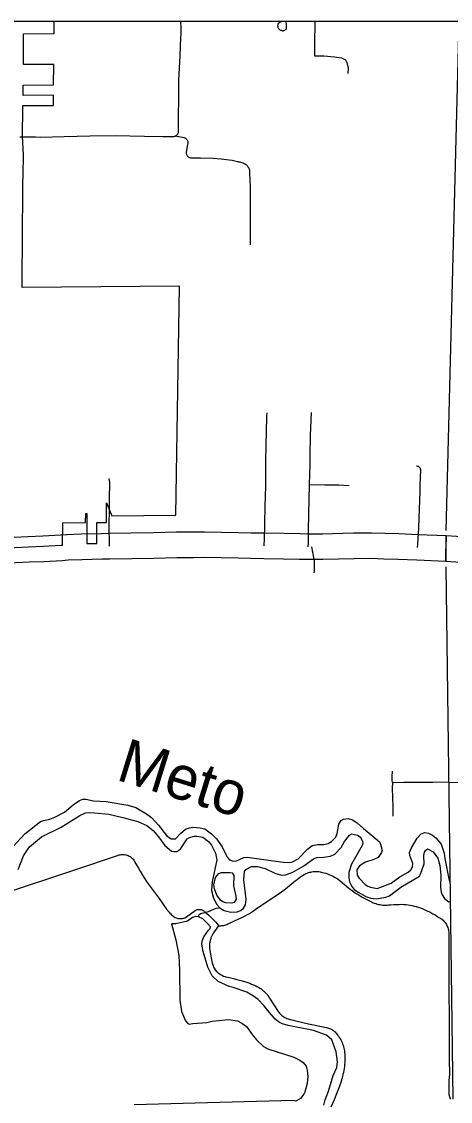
# Model space of a CAD drawing. Extents: x 1127717 to 1741049, y 2026793 to 2244711.
# Drawn here: x 1285080 to 1289221, y 2101518 to 2111942 of the extents above; entities that cross this region are included whole.
import ezdxf

# ---------------------------------------------------------------- set-up
doc = ezdxf.new("R2010")
doc.units = 0
for name, color, linetype in [('1', 7, 'Continuous'), ('10', 7, 'Continuous'), ('2', 7, 'Continuous'), ('31', 7, 'Continuous'), ('32', 7, 'Continuous'), ('33', 7, 'Continuous'), ('35', 7, 'Continuous'), ('45', 7, 'Continuous'), ('6', 7, 'Continuous')]:
    doc.layers.add(name, color=color, linetype=linetype)

msp = doc.modelspace()

# ---------------------------------------------------------------- linework, layer by layer
at = {"layer": '1'}
msp.add_lwpolyline([(1349634, 2111942), (1278363, 2111942), (1278363, 2066677), (1349634, 2066677)], close=True, dxfattribs=at)
at = {"layer": '10'}
for p, q in [((1287849, 2106997), (1287883, 2106998)), ((1288907, 2106991), (1289179, 2106981)), ((1289178, 2106731), (1289179, 2106981)), ((1287884, 2106748), (1287842, 2106748))]:
    msp.add_line(p, q, dxfattribs=at)
for points in [[(1284817, 2106960), (1284896, 2106960), (1285009, 2106966), (1285142, 2106972), (1285284, 2106978), (1285455, 2106987), (1285516, 2106992), (1285657, 2106996), (1285852, 2107001), (1285924, 2107002)], [(1285924, 2107002), (1286139, 2107007), (1286354, 2107010)], [(1286354, 2107010), (1286575, 2107015), (1286739, 2107017), (1286846, 2107018), (1287012, 2107014), (1287176, 2107011), (1287294, 2107008), (1287421, 2107007)], [(1287421, 2107007), (1287616, 2107002), (1287770, 2106999), (1287849, 2106997)], [(1287883, 2106998), (1287985, 2106998), (1288285, 2107006), (1288459, 2107008), (1288586, 2107004), (1288722, 2107000), (1288907, 2106991)], [(1289179, 2106981), (1289176, 2106856), (1289178, 2106731), (1288895, 2106742)], [(1289179, 2106981), (1289979, 2106928), (1290461, 2106877), (1290836, 2106777), (1291337, 2106654)], [(1285930, 2106752), (1285858, 2106751), (1285664, 2106746), (1285530, 2106742), (1285472, 2106737), (1285295, 2106728), (1285152, 2106722), (1285022, 2106717), (1284902, 2106710), (1284831, 2106711)], [(1286358, 2106760), (1286144, 2106757), (1285930, 2106752)], [(1287419, 2106757), (1287290, 2106758), (1287171, 2106761), (1287007, 2106764), (1286844, 2106768), (1286742, 2106767), (1286579, 2106765), (1286358, 2106760)], [(1287842, 2106748), (1287764, 2106750), (1287610, 2106752), (1287419, 2106757)], [(1288895, 2106742), (1288712, 2106750), (1288578, 2106754), (1288456, 2106758), (1288290, 2106756), (1287989, 2106748), (1287884, 2106748)], [(1291279, 2106411), (1290774, 2106535), (1290415, 2106631), (1289960, 2106679), (1289178, 2106731)]]:
    msp.add_lwpolyline(points, dxfattribs=at)
at = {"layer": '2'}
for points in [[(1289181, 2107030), (1289306, 2111942)], [(1289249, 2101538), (1289179, 2106677)]]:
    msp.add_lwpolyline(points, dxfattribs=at)
at = {"layer": '31'}
for points in [[(1286614, 2111942), (1286614, 2111942), (1286616, 2111923), (1286618, 2111904), (1286618, 2111886), (1286619, 2111867), (1286619, 2111848), (1286618, 2111830), (1286617, 2111811), (1286615, 2111792), (1286607, 2111609), (1286594, 2111380), (1286595, 2111212), (1286592, 2111014), (1286593, 2110884), (1286593, 2110878), (1286593, 2110873), (1286591, 2110867), (1286589, 2110862), (1286587, 2110857), (1286584, 2110852), (1286580, 2110848), (1286576, 2110844), (1286571, 2110841), (1286566, 2110838)], [(1287597, 2111942), (1287593, 2111942), (1287585, 2111939), (1287578, 2111936), (1287571, 2111932), (1287564, 2111928), (1287558, 2111923), (1287556, 2111918), (1287554, 2111913), (1287553, 2111908), (1287552, 2111902), (1287553, 2111897), (1287553, 2111892), (1287555, 2111886), (1287557, 2111881), (1287560, 2111877), (1287563, 2111872), (1287567, 2111868), (1287571, 2111865), (1287575, 2111862), (1287580, 2111860), (1287585, 2111858), (1287591, 2111857), (1287596, 2111855), (1287601, 2111854), (1287607, 2111854), (1287612, 2111855), (1287617, 2111857), (1287622, 2111859), (1287626, 2111862), (1287630, 2111865), (1287634, 2111869), (1287637, 2111874), (1287638, 2111885), (1287638, 2111897), (1287638, 2111908), (1287637, 2111920), (1287635, 2111931), (1287632, 2111942)], [(1287911, 2111942), (1287911, 2111910), (1287909, 2111753), (1287909, 2111613)], [(1285089, 2110831), (1285113, 2110831), (1285163, 2110830), (1285213, 2110829), (1285262, 2110827), (1285490, 2110832), (1285742, 2110838), (1285987, 2110844), (1286267, 2110835), (1286445, 2110834), (1286551, 2110834), (1286552, 2110834), (1286554, 2110834), (1286556, 2110835), (1286557, 2110835), (1286559, 2110835), (1286560, 2110835), (1286562, 2110836), (1286563, 2110837), (1286565, 2110837), (1286566, 2110838)], [(1286566, 2110838), (1286647, 2110822), (1286653, 2110821), (1286658, 2110819), (1286663, 2110816), (1286668, 2110812), (1286672, 2110808), (1286676, 2110803), (1286679, 2110798), (1286682, 2110793), (1286684, 2110787), (1286685, 2110782), (1286685, 2110776), (1286685, 2110770), (1286684, 2110764), (1286682, 2110758), (1286669, 2110679), (1286669, 2110674), (1286670, 2110668), (1286671, 2110663), (1286673, 2110658), (1286675, 2110653), (1286678, 2110648), (1286682, 2110644), (1286686, 2110640), (1286690, 2110637), (1286695, 2110634), (1286700, 2110631), (1286705, 2110629), (1286710, 2110628), (1286716, 2110627), (1286807, 2110628), (1286929, 2110624), (1287006, 2110619), (1287033, 2110615), (1287060, 2110612), (1287086, 2110607), (1287112, 2110603), (1287139, 2110597), (1287165, 2110592), (1287176, 2110590), (1287187, 2110588), (1287197, 2110585), (1287208, 2110582), (1287218, 2110578), (1287228, 2110573), (1287237, 2110568), (1287247, 2110562), (1287252, 2110558), (1287257, 2110553), (1287262, 2110547), (1287266, 2110541), (1287270, 2110535), (1287272, 2110531), (1287273, 2110528), (1287276, 2110522), (1287278, 2110515), (1287280, 2110508), (1287281, 2110500), (1287281, 2110493), (1287281, 2110486), (1287286, 2110344), (1287287, 2110292), (1287287, 2110143), (1287287, 2109788)], [(1287447, 2108165), (1287446, 2108134), (1287441, 2107976), (1287438, 2107868), (1287436, 2107676), (1287435, 2107457), (1287430, 2107264), (1287427, 2107097), (1287421, 2106937), (1287419, 2106896), (1287420, 2106882)], [(1287875, 2108167), (1287867, 2107947), (1287862, 2107752), (1287863, 2107665), (1287858, 2107474)], [(1288893, 2107652), (1288898, 2107652), (1288903, 2107651), (1288908, 2107650), (1288912, 2107648), (1288917, 2107645), (1288920, 2107642), (1288924, 2107639), (1288926, 2107634), (1288928, 2107630), (1288930, 2107625), (1288931, 2107620), (1288931, 2107616), (1288924, 2107464), (1288924, 2107404), (1288919, 2107240), (1288912, 2107056), (1288904, 2106898), (1288901, 2106866)], [(1287858, 2107474), (1287852, 2107187), (1287848, 2107027), (1287848, 2106913), (1287845, 2106873)], [(1287858, 2107474), (1288008, 2107470), (1288144, 2107469), (1288242, 2107465)], [(1285925, 2107232), (1285924, 2107083), (1285927, 2106877)], [(1288662, 2104596), (1288660, 2104615), (1288659, 2104633), (1288659, 2104652), (1288660, 2104670), (1288661, 2104689), (1288662, 2104707)], [(1288662, 2104596), (1288660, 2104541), (1288665, 2104362), (1288665, 2104271)], [(1288662, 2104596), (1288771, 2104600), (1288901, 2104601), (1289052, 2104601), (1289207, 2104603)], [(1289491, 2104593), (1289380, 2104594), (1289207, 2104598)]]:
    msp.add_lwpolyline(points, dxfattribs=at)
at = {"layer": '32'}
for points in [[(1287909, 2111613), (1287999, 2111613), (1288103, 2111603), (1288170, 2111593), (1288207, 2111573), (1288221, 2111546), (1288234, 2111492), (1288231, 2111441)], [(1287906, 2106620), (1287907, 2106637), (1287908, 2106687), (1287908, 2106733), (1287901, 2106768), (1287883, 2106873)]]:
    msp.add_lwpolyline(points, dxfattribs=at)
at = {"layer": '33'}
for points in [[(1285064, 2110831), (1285089, 2110831)], [(1285922, 2107531), (1285924, 2107524), (1285926, 2107517), (1285926, 2107517), (1285927, 2107510), (1285928, 2107502), (1285929, 2107495), (1285929, 2107487), (1285929, 2107454), (1285926, 2107373), (1285925, 2107232)]]:
    msp.add_lwpolyline(points, dxfattribs=at)
at = {"layer": '35'}
for points in [[(1285000, 2103979), (1285110, 2104101), (1285262, 2104220), (1285292, 2104231), (1285352, 2104242), (1285400, 2104261), (1285495, 2104310), (1285578, 2104380), (1285639, 2104423), (1285671, 2104434), (1285701, 2104434), (1285774, 2104419), (1285898, 2104413), (1286107, 2104379), (1286184, 2104354), (1286285, 2104295), (1286333, 2104258), (1286403, 2104185), (1286479, 2104084), (1286517, 2104057)], [(1285046, 2103755), (1285100, 2103889), (1285158, 2103976), (1285273, 2104072), (1285462, 2104165), (1285642, 2104279), (1285698, 2104302), (1285736, 2104306), (1285784, 2104305), (1285922, 2104291), (1286057, 2104260), (1286204, 2104220), (1286289, 2104181), (1286350, 2104134), (1286403, 2104071)], [(1286517, 2104057), (1286525, 2104053), (1286565, 2104051), (1286614, 2104104), (1286662, 2104145), (1286702, 2104160), (1286734, 2104165), (1286806, 2104160), (1286848, 2104148), (1286913, 2104101), (1286962, 2104052), (1287017, 2103975), (1287065, 2103877), (1287089, 2103849), (1287126, 2103836), (1287156, 2103841), (1287227, 2103872), (1287257, 2103874), (1287605, 2103826), (1287669, 2103823), (1287697, 2103829), (1287750, 2103860), (1287841, 2103954), (1287886, 2103989), (1287936, 2103998), (1288000, 2103997), (1288042, 2104008), (1288072, 2104026), (1288113, 2104069), (1288127, 2104105), (1288145, 2104194), (1288165, 2104230), (1288189, 2104243), (1288233, 2104250), (1288275, 2104236), (1288321, 2104207), (1288382, 2104152), (1288472, 2104079), (1288535, 2104022), (1288545, 2104002), (1288562, 2103940), (1288555, 2103920), (1288523, 2103873), (1288482, 2103853), (1288400, 2103827), (1288342, 2103792), (1288317, 2103752), (1288322, 2103701), (1288340, 2103672), (1288398, 2103612), (1288422, 2103597), (1288448, 2103587), (1288512, 2103572), (1288550, 2103585)], [(1286403, 2104071), (1286462, 2103987), (1286529, 2103934), (1286551, 2103929), (1286579, 2103931), (1286595, 2103940), (1286617, 2103960), (1286679, 2104051), (1286703, 2104064), (1286751, 2104079), (1286771, 2104079), (1286829, 2104068), (1286884, 2104027), (1286913, 2103993), (1286954, 2103913), (1286965, 2103849), (1286919, 2103636), (1286914, 2103554), (1286933, 2103480), (1286967, 2103418), (1286995, 2103386), (1287036, 2103361), (1287100, 2103346), (1287162, 2103347), (1287196, 2103362), (1287224, 2103382), (1287241, 2103415), (1287248, 2103467), (1287225, 2103657), (1287232, 2103737), (1287247, 2103758), (1287301, 2103787), (1287357, 2103786), (1287433, 2103765), (1287526, 2103720), (1287589, 2103703), (1287627, 2103704), (1287694, 2103729), (1287804, 2103791), (1287899, 2103861), (1287930, 2103873), (1287999, 2103875), (1288064, 2103886), (1288104, 2103904), (1288165, 2103970), (1288198, 2104026), (1288247, 2104089), (1288265, 2104100), (1288325, 2104087), (1288348, 2104071), (1288373, 2104029), (1288375, 2104011), (1288369, 2103989), (1288330, 2103920)], [(1288550, 2103585), (1288650, 2103623), (1288733, 2103686), (1288812, 2103732), (1288838, 2103754), (1288855, 2103783), (1288857, 2103813), (1288830, 2103892), (1288827, 2103922), (1288844, 2103967), (1288899, 2104060), (1288938, 2104101), (1288974, 2104114), (1289008, 2104108), (1289049, 2104089), (1289081, 2104063), (1289132, 2104000), (1289160, 2103914), (1289167, 2103864), (1289210, 2103649), (1289220, 2103634)], [(1288330, 2103920), (1288266, 2103807), (1288239, 2103728), (1288240, 2103676), (1288247, 2103636), (1288268, 2103592), (1288292, 2103563), (1288335, 2103533), (1288404, 2103496), (1288454, 2103481), (1288504, 2103474), (1288598, 2103489), (1288634, 2103502), (1288743, 2103586), (1288921, 2103691), (1288933, 2103710), (1288967, 2103812), (1288964, 2103893), (1288969, 2103923), (1288979, 2103941), (1289001, 2103955), (1289053, 2103926), (1289098, 2103865), (1289120, 2103795), (1289129, 2103701), (1289125, 2103586), (1289132, 2103538), (1289140, 2103512), (1289163, 2103475), (1289206, 2103443), (1289223, 2103437)], [(1287090, 2103727), (1287114, 2103723), (1287128, 2103700), (1287126, 2103599), (1287149, 2103499), (1287152, 2103469), (1287132, 2103439), (1287111, 2103431), (1287052, 2103434), (1287024, 2103443), (1287000, 2103459), (1286965, 2103508), (1286944, 2103570), (1286937, 2103610), (1286954, 2103679), (1286986, 2103719), (1287011, 2103728)], [(1287011, 2103728), (1287090, 2103727)], [(1286878, 2103232), (1286829, 2103279), (1286788, 2103301), (1286762, 2103304), (1286730, 2103294), (1286681, 2103259), (1286569, 2103231), (1286529, 2103232), (1286568, 2103078), (1286598, 2102927), (1286605, 2102784), (1286609, 2102495), (1286625, 2102387), (1286663, 2102296), (1286685, 2102270), (1286698, 2102264), (1286733, 2102271), (1286870, 2102281), (1286921, 2102292), (1287079, 2102307), (1287164, 2102294), (1287208, 2102273), (1287253, 2102241), (1287306, 2102162), (1287349, 2102112), (1287416, 2102049), (1287459, 2102024), (1287709, 2101946), (1287767, 2101915), (1287800, 2101893), (1287828, 2101858), (1287839, 2101820), (1287844, 2101758), (1287837, 2101691), (1287816, 2101607), (1287805, 2101586), (1287773, 2101546), (1287728, 2101521), (1287704, 2101525), (1286168, 2101483)], [(1286788, 2103301), (1286796, 2103321), (1286810, 2103333), (1286884, 2103351), (1286959, 2103382), (1286995, 2103386)], [(1287999, 2101481), (1288010, 2101532), (1288045, 2101618), (1288088, 2101768), (1288123, 2101844), (1288130, 2101899), (1288118, 2101997), (1288076, 2102111), (1288025, 2102158), (1287899, 2102202), (1287653, 2102250), (1287599, 2102265), (1287571, 2102279), (1287528, 2102312), (1287459, 2102395), (1287420, 2102445), (1287363, 2102502), (1287320, 2102535), (1287255, 2102572), (1287124, 2102618), (1287084, 2102628), (1286979, 2102676), (1286920, 2102729), (1286879, 2102815), (1286832, 2102966), (1286821, 2103035), (1286824, 2103063), (1286840, 2103105), (1286885, 2103170), (1286900, 2103188), (1286904, 2103202), (1286878, 2103232)]]:
    msp.add_lwpolyline(points, dxfattribs=at)
at = {"layer": '45'}
for points in [[(1284860, 2103508), (1285100, 2103589), (1285354, 2103673), (1285595, 2103752), (1286005, 2103891), (1286014, 2103894), (1286023, 2103897), (1286033, 2103899), (1286043, 2103901), (1286052, 2103902), (1286062, 2103902), (1286072, 2103901), (1286082, 2103899), (1286091, 2103897), (1286101, 2103894), (1286110, 2103891), (1286119, 2103886), (1286127, 2103881), (1286135, 2103876), (1286143, 2103869), (1286150, 2103863), (1286157, 2103855), (1286163, 2103848), (1286184, 2103811), (1286205, 2103775), (1286226, 2103739), (1286248, 2103703), (1286270, 2103667), (1286293, 2103632), (1286409, 2103478), (1286480, 2103375), (1286506, 2103343), (1286512, 2103334), (1286520, 2103327), (1286527, 2103319), (1286536, 2103312), (1286544, 2103306), (1286553, 2103300), (1286563, 2103294), (1286572, 2103290), (1286581, 2103287), (1286589, 2103285), (1286598, 2103283), (1286606, 2103282), (1286615, 2103282), (1286624, 2103283), (1286633, 2103284), (1286641, 2103286), (1286650, 2103288), (1286658, 2103291), (1286666, 2103295), (1286673, 2103299), (1286757, 2103360), (1286763, 2103364), (1286770, 2103367), (1286777, 2103369), (1286785, 2103370), (1286792, 2103371), (1286799, 2103371), (1286807, 2103370), (1286814, 2103369), (1286821, 2103367), (1286827, 2103364), (1286834, 2103360), (1286840, 2103356), (1286846, 2103351), (1286851, 2103346), (1286869, 2103331), (1286887, 2103316), (1286904, 2103300), (1286921, 2103284), (1286937, 2103267), (1286953, 2103250), (1286968, 2103232), (1286982, 2103214)], [(1286982, 2103214), (1286993, 2103214), (1287003, 2103214), (1287013, 2103215), (1287023, 2103216), (1287032, 2103217), (1287042, 2103219), (1287052, 2103223), (1287062, 2103227), (1287072, 2103231), (1287081, 2103235), (1287179, 2103279), (1287199, 2103289), (1287220, 2103299), (1287240, 2103310), (1287260, 2103322), (1287280, 2103333), (1287299, 2103346), (1287318, 2103358), (1287337, 2103371), (1287475, 2103464), (1287578, 2103532), (1287629, 2103571), (1287723, 2103648), (1287740, 2103661), (1287757, 2103674), (1287774, 2103686), (1287792, 2103697), (1287810, 2103708), (1287829, 2103718), (1287839, 2103722), (1287850, 2103726), (1287861, 2103730), (1287872, 2103732), (1287883, 2103735), (1287894, 2103736), (1287906, 2103738), (1287917, 2103738), (1287929, 2103738), (1287940, 2103737), (1287951, 2103736), (1287963, 2103734), (1287974, 2103732), (1287985, 2103729), (1288001, 2103725), (1288017, 2103720), (1288033, 2103715), (1288048, 2103709), (1288063, 2103703), (1288079, 2103696), (1288093, 2103688), (1288108, 2103680), (1288122, 2103672), (1288136, 2103662), (1288218, 2103595), (1288236, 2103581), (1288254, 2103566), (1288272, 2103553), (1288291, 2103539), (1288310, 2103526), (1288329, 2103514), (1288348, 2103501), (1288368, 2103490), (1288464, 2103442), (1288476, 2103436), (1288489, 2103431), (1288502, 2103427), (1288515, 2103423), (1288528, 2103420), (1288541, 2103417), (1288555, 2103415), (1288568, 2103413), (1288582, 2103412), (1288596, 2103412), (1288609, 2103413), (1288622, 2103414), (1288634, 2103414), (1288647, 2103415), (1288673, 2103417), (1288699, 2103419), (1288725, 2103420), (1288751, 2103421), (1288771, 2103420), (1288792, 2103418), (1288812, 2103415), (1288832, 2103412), (1288852, 2103408), (1288872, 2103403), (1288891, 2103398), (1288911, 2103392), (1288932, 2103385), (1288953, 2103377), (1288973, 2103368), (1288993, 2103359), (1289013, 2103350), (1289033, 2103340), (1289052, 2103329), (1289072, 2103318), (1289090, 2103306), (1289109, 2103294)], [(1289109, 2103294), (1289118, 2103290), (1289126, 2103284), (1289134, 2103279), (1289142, 2103272), (1289150, 2103266), (1289157, 2103259), (1289163, 2103252), (1289170, 2103244), (1289176, 2103235), (1289182, 2103226), (1289187, 2103216), (1289191, 2103206), (1289195, 2103196), (1289199, 2103185), (1289201, 2103175), (1289203, 2103164), (1289205, 2103153), (1289205, 2103142), (1289207, 2103031), (1289205, 2102807), (1289204, 2102578), (1289208, 2102327), (1289209, 2102152), (1289210, 2101923), (1289213, 2101783), (1289206, 2101716), (1289206, 2101604), (1289206, 2101600), (1289206, 2101599), (1289206, 2101595), (1289206, 2101593), (1289206, 2101589), (1289206, 2101587), (1289207, 2101583), (1289207, 2101581), (1289208, 2101577), (1289208, 2101575), (1289209, 2101571), (1289209, 2101570), (1289211, 2101566), (1289211, 2101564), (1289212, 2101560), (1289213, 2101558), (1289215, 2101555), (1289216, 2101553), (1289217, 2101550), (1289218, 2101548), (1289220, 2101544), (1289221, 2101543)], [(1286982, 2103214), (1286970, 2103197), (1286958, 2103180), (1286946, 2103163), (1286934, 2103146), (1286933, 2103144), (1286932, 2103143), (1286929, 2103138), (1286928, 2103136), (1286925, 2103131), (1286925, 2103129), (1286922, 2103124), (1286921, 2103123), (1286918, 2103117), (1286917, 2103116), (1286915, 2103111), (1286914, 2103109), (1286912, 2103103), (1286911, 2103102), (1286909, 2103096), (1286909, 2103095), (1286907, 2103089), (1286906, 2103087), (1286904, 2103082), (1286904, 2103080), (1286902, 2103074), (1286902, 2103073), (1286900, 2103067), (1286900, 2103065), (1286899, 2103059), (1286898, 2103058), (1286897, 2103052), (1286897, 2103050), (1286896, 2103044), (1286896, 2103042), (1286895, 2103037), (1286895, 2103035), (1286895, 2103029), (1286895, 2103027), (1286894, 2103021), (1286894, 2103020), (1286894, 2103014), (1286894, 2103012), (1286894, 2103006), (1286894, 2103004), (1286895, 2102998), (1286895, 2102997), (1286895, 2102993), (1286917, 2102869), (1286920, 2102857), (1286922, 2102846), (1286926, 2102835), (1286930, 2102825), (1286934, 2102814), (1286940, 2102804), (1286945, 2102794), (1286952, 2102785), (1286960, 2102776), (1286969, 2102767), (1286978, 2102759), (1286987, 2102752), (1286998, 2102745), (1287008, 2102739), (1287019, 2102733), (1287030, 2102728), (1287042, 2102724), (1287053, 2102721), (1287089, 2102713), (1287125, 2102704), (1287160, 2102695), (1287196, 2102685), (1287231, 2102675), (1287266, 2102664), (1287284, 2102658), (1287301, 2102651), (1287319, 2102643), (1287336, 2102636), (1287353, 2102628), (1287369, 2102619), (1287382, 2102611), (1287394, 2102603), (1287406, 2102593), (1287417, 2102584), (1287428, 2102573), (1287438, 2102563), (1287448, 2102552), (1287458, 2102540), (1287466, 2102528), (1287475, 2102515), (1287558, 2102387), (1287564, 2102378), (1287571, 2102370), (1287578, 2102362), (1287586, 2102354), (1287594, 2102347), (1287603, 2102341), (1287612, 2102334), (1287621, 2102329), (1287631, 2102324), (1287641, 2102319)], [(1287641, 2102319), (1287701, 2102302), (1287850, 2102268), (1288023, 2102232), (1288034, 2102229), (1288044, 2102226), (1288054, 2102223), (1288064, 2102218), (1288073, 2102214), (1288082, 2102208), (1288091, 2102202), (1288099, 2102195), (1288107, 2102188), (1288115, 2102181), (1288122, 2102173), (1288128, 2102164), (1288134, 2102155), (1288139, 2102146), (1288147, 2102135), (1288155, 2102123), (1288162, 2102111), (1288168, 2102098), (1288174, 2102086), (1288179, 2102073), (1288184, 2102060), (1288188, 2102046), (1288192, 2102033), (1288195, 2102019), (1288198, 2102006), (1288199, 2101992), (1288201, 2101972), (1288202, 2101953), (1288202, 2101933), (1288201, 2101913), (1288200, 2101894), (1288199, 2101874), (1288197, 2101854), (1288194, 2101835), (1288191, 2101816), (1288187, 2101796), (1288183, 2101777), (1288178, 2101758), (1288158, 2101690), (1288097, 2101534), (1288066, 2101461)]]:
    msp.add_lwpolyline(points, dxfattribs=at)
at = {"layer": '6'}
for p, q in [((1285094, 2111230), (1285096, 2111329)), ((1286604, 2109389), (1285086, 2109376)), ((1285900, 2107105), (1285900, 2107295)), ((1285697, 2107105), (1285699, 2107193)), ((1285476, 2106888), (1285480, 2107103)), ((1285480, 2107103), (1285697, 2107105))]:
    msp.add_line(p, q, dxfattribs=at)
for points in [[(1285395, 2111826), (1285396, 2111942)], [(1285098, 2111527), (1285099, 2111824), (1285395, 2111826)], [(1285096, 2111329), (1285389, 2111331), (1285392, 2111529), (1285098, 2111527)], [(1285092, 2111131), (1285387, 2111133), (1285388, 2111232), (1285094, 2111230)], [(1285086, 2109376), (1285087, 2109542), (1285089, 2109773), (1285090, 2110019), (1285091, 2110161), (1285092, 2110277), (1285091, 2110373), (1285094, 2110465), (1285099, 2110654), (1285089, 2110835), (1285091, 2111110)], [(1285091, 2111110), (1285091, 2111114), (1285092, 2111131)], [(1285900, 2107295), (1285950, 2107170), (1286569, 2107176), (1286604, 2109389)], [(1285699, 2107193), (1285710, 2107193), (1285710, 2106905), (1285806, 2106905), (1285806, 2107105), (1285900, 2107105)], [(1284824, 2106860), (1284899, 2106860), (1285014, 2106866), (1285146, 2106872), (1285288, 2106878), (1285462, 2106887), (1285476, 2106888)]]:
    msp.add_lwpolyline(points, dxfattribs=at)

# ---------------------------------------------------------------- texts
at = {"layer": '35'}
msp.add_text('Meto', height=422.4, rotation=342.7277, dxfattribs=at).set_placement((1285981, 2104626))

doc.saveas('drawing.dxf')
